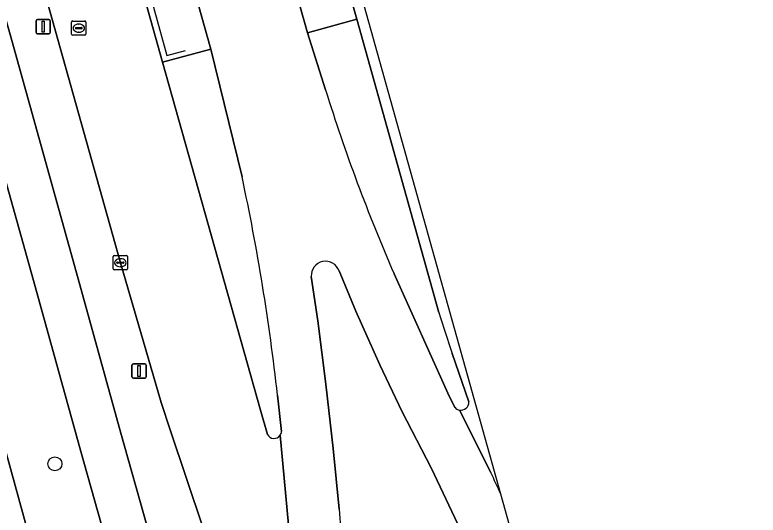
# Model space of a CAD drawing. Extents: x 158455 to 159797, y 387218 to 388672.
# Drawn here: x 159668.4 to 159720.4, y 388090.9 to 388125.9 of the extents above; entities that cross this region are included whole.
import ezdxf

# ---------------------------------------------------------------- set-up
doc = ezdxf.new("R2010")
doc.units = 0
for name, color, linetype in [('IMGEO_Berm_groen', 7, 'Continuous'), ('IMGEO_Boom', 7, 'Continuous'), ('IMGEO_Fietspad_gesloten', 7, 'Continuous'), ('IMGEO_Hek', 7, 'Continuous'), ('IMGEO_Kolk', 7, 'Continuous'), ('IMGEO_Lichtmast', 7, 'Continuous'), ('IMGEO_OVBaan_gesloten', 7, 'Continuous'), ('IMGEO_Rijbaan_regionaal_gesloten', 7, 'Continuous'), ('IMGEO_Rioolput', 7, 'Continuous'), ('IMGEO_Voetpad_open', 7, 'Continuous')]:
    doc.layers.add(name, color=color, linetype=linetype)

msp = doc.modelspace()

# ---------------------------------------------------------------- linework, layer by layer
at = {"layer": 'IMGEO_Berm_groen'}
for points in [[(159719.369, 387955.862), (159714.004, 387975.105), (159711.14, 387985.409), (159708.787, 387993.78), (159703.253, 388013.426), (159698.019, 388032.105), (159692.477, 388051.749), (159686.972, 388071.396), (159683.381, 388084.103), (159681.567, 388090.015), (159679.26, 388096.877), (159678.631, 388098.784), (159675.773, 388108.563), (159670.66, 388126.826), (159665.125, 388146.48), (159664.352, 388149.247)], [(159661.289, 388148.426), (159662.165, 388145.161), (159668.055, 388124.522), (159672.816, 388107.446), (159675.816, 388096.643), (159688.704, 388051.001), (159699.595, 388012.088), (159706.965, 387985.823), (159710.205, 387974.098), (159719.293, 387941.833)], [(159673.015, 388095.37), (159669.802, 388106.904), (159664.534, 388125.683)], [(159692.299, 388125.581), (159688.857, 388124.634), (159690.119, 388120.637)], [(159698.052, 388105.075), (159692.299, 388125.581)], [(159682.09, 388123.488), (159678.722, 388122.57), (159685.565, 388098.248), (159686.051, 388096.562)], [(159684.279, 388114.564), (159682.09, 388123.488)], [(159689.125, 388107.59), (159689.591, 388104.49), (159690.143, 388100.083), (159690.663, 388095.568), (159691.076, 388091.329)], [(159699.551, 388089.905), (159697.53, 388094.178), (159695.457, 388098.186), (159693.924, 388101.424), (159692.24, 388105.187), (159691.066, 388107.989)], [(159694.91, 388107.795), (159698.664, 388099.445), (159699.175, 388098.436)], [(159665.403, 388103.859), (159671.662, 388081.209), (159671.149, 388078.236), (159675.585, 388062.439), (159677.247, 388061.319), (159679.084, 388054.896), (159681.26, 388047.286), (159684.134, 388037.239), (159684.951, 388034.32), (159685.767, 388031.4), (159686.584, 388028.481), (159687.4, 388025.562), (159688.217, 388022.643), (159689.033, 388019.723), (159689.85, 388016.804), (159690.666, 388013.885), (159691.483, 388010.966), (159692.299, 388008.046), (159693.116, 388005.127), (159695.473, 388003.792), (159696.534, 388000), (159700.23, 387985.911), (159700.461, 387985.216), (159700.724, 387984.422)], [(159700.15, 388098.838), (159698.976, 388102.211)], [(159687.042, 388096.768), (159686.757, 388099.309)], [(159703.942, 387985.301), (159696.558, 388011.582), (159685.789, 388050.048), (159673.015, 388095.37)]]:
    msp.add_lwpolyline(points, dxfattribs=at)
for centre, radius, start, end in [((159813.188, 388159.236), 128.98, 197.41335, 203.50499), ((159537.958, 388082.967), 149.694, 6.26743, 12.18548), ((159690.121, 388107.667), 0.999, 18.8391, 184.3932), ((159779.715, 388129.84), 85.335, 196.87071, 198.89136), ((159699.589, 388098.818), 0.561, 258.7858, 2.0921), ((159699.584, 388098.815), 0.557, 222.7788, 259.2396), ((159686.518, 388096.808), 0.525, 324.3299, 355.6001), ((159686.517, 388096.809), 0.527, 207.946, 324.3748), ((159812.216, 388100.604), 121.495, 184.3782, 193.92303)]:
    msp.add_arc(centre, radius, start, end, dxfattribs=at)
at = {"layer": 'IMGEO_Boom'}
msp.add_circle((159671.195, 388094.508), 0.489, dxfattribs=at)
at = {"layer": 'IMGEO_Fietspad_gesloten'}
for points in [[(159637.683, 388224.215), (159644.254, 388199.877), (159649.95, 388178.792), (159657.224, 388151.962), (159658.025, 388149.006), (159660.304, 388140.704), (159661.947, 388135.028), (159664.534, 388125.683), (159669.802, 388106.904), (159673.015, 388095.37), (159685.789, 388050.048), (159696.558, 388011.582), (159703.942, 387985.301), (159705.075, 387981.191), (159705.828, 387978.447), (159707.21, 387973.41), (159715.919, 387942.632), (159716.56, 387939.594)], [(159719.293, 387941.833), (159710.205, 387974.098), (159706.965, 387985.823), (159699.595, 388012.088), (159688.704, 388051.001), (159675.816, 388096.643), (159672.816, 388107.446), (159668.055, 388124.522), (159662.165, 388145.161), (159661.289, 388148.426), (159660.82, 388150.247)]]:
    msp.add_lwpolyline(points, dxfattribs=at)
at = {"layer": 'IMGEO_Hek'}
msp.add_lwpolyline([(159677.29, 388129.303), (159679.014, 388123.048), (159680.322, 388123.393)], dxfattribs=at)
at = {"layer": 'IMGEO_Kolk'}
for p, q in [((159675.347, 388109.063), (159676.199, 388109.063)), ((159675.272, 388108.137), (159675.272, 388108.989)), ((159675.531, 388108.557), (159675.531, 388108.569)), ((159675.574, 388108.606), (159675.972, 388108.606)), ((159675.76, 388108.843), (159675.785, 388108.843)), ((159676.015, 388108.569), (159676.015, 388108.557)), ((159676.273, 388108.989), (159676.273, 388108.137)), ((159676.199, 388108.063), (159675.347, 388108.063)), ((159675.969, 388108.52), (159675.571, 388108.52)), ((159675.783, 388108.283), (159675.758, 388108.283))]:
    msp.add_line(p, q, dxfattribs=at)
for points in [[(159675.347, 388109.063), (159676.199, 388109.063)], [(159675.272, 388108.137), (159675.272, 388108.989)], [(159676.273, 388108.989), (159676.273, 388108.137)], [(159676.199, 388108.063), (159675.347, 388108.063)]]:
    msp.add_lwpolyline(points, dxfattribs=at)
for centre, radius, start, end in [((159675.349, 388108.987), 0.0765, 91.552, 178.448), ((159675.349, 388108.987), 0.0765, 91.552, 178.448), ((159676.197, 388108.987), 0.0765, 1.552, 88.448), ((159676.197, 388108.987), 0.0765, 1.552, 88.448), ((159675.571, 388108.566), 0.0403, 85.8775, 175.7526), ((159675.568, 388108.556), 0.0366, 178.938, 274.7102), ((159675.972, 388108.563), 0.043, 264.8664, 352.4533), ((159675.976, 388108.568), 0.0386, 1.7309, 96.639), ((159675.349, 388108.139), 0.0765, 181.552, 268.448), ((159675.349, 388108.139), 0.0765, 181.552, 268.448), ((159676.197, 388108.139), 0.0765, 271.552, 358.448), ((159676.197, 388108.139), 0.0765, 271.552, 358.448)]:
    msp.add_arc(centre, radius, start, end, dxfattribs=at)
for centre, major_axis, ratio, start_param, end_param in [((159675.759, 388108.563), (-0.387, 0.002), 0.722429, 4.712389, 7.853982), ((159675.784, 388108.563), (-0.39, 0.002), 0.717154, 1.570796, 4.712389)]:
    msp.add_ellipse(centre, major_axis=major_axis, ratio=ratio, start_param=start_param, end_param=end_param, dxfattribs=at)
at = {"layer": 'IMGEO_Lichtmast'}
for p, q in [((159669.877, 388124.658), (159669.877, 388125.458)), ((159669.877, 388125.458), (159669.877, 388124.658)), ((159669.977, 388125.558), (159670.767, 388125.558)), ((159670.767, 388125.558), (159669.977, 388125.558)), ((159670.867, 388125.458), (159670.867, 388124.658)), ((159670.867, 388124.658), (159670.867, 388125.458)), ((159670.767, 388124.558), (159669.977, 388124.558)), ((159669.977, 388124.558), (159670.767, 388124.558)), ((159676.583, 388100.593), (159676.583, 388101.393)), ((159676.583, 388101.393), (159676.583, 388100.593)), ((159676.683, 388101.493), (159677.473, 388101.493)), ((159677.473, 388101.493), (159676.683, 388101.493)), ((159677.573, 388101.393), (159677.573, 388100.593)), ((159677.573, 388100.593), (159677.573, 388101.393)), ((159677.473, 388100.493), (159676.683, 388100.493)), ((159676.683, 388100.493), (159677.473, 388100.493))]:
    msp.add_line(p, q, dxfattribs=at)
for points in [[(159670.297, 388125.433), (159670.447, 388125.433), (159670.447, 388124.683), (159670.297, 388124.683), (159670.297, 388125.433)], [(159677.003, 388101.368), (159677.153, 388101.368), (159677.153, 388100.618), (159677.003, 388100.618), (159677.003, 388101.368)]]:
    msp.add_lwpolyline(points, dxfattribs=at)
for centre, start, end in [((159669.977, 388125.458), 90, 180), ((159669.977, 388125.458), 90, 180), ((159670.767, 388125.458), 0, 90), ((159670.767, 388125.458), 360, 90), ((159669.977, 388124.658), 180, 270), ((159669.977, 388124.658), 180, 270), ((159670.767, 388124.658), 270, 0), ((159670.767, 388124.658), 270, 0), ((159676.683, 388101.393), 90, 180), ((159676.683, 388101.393), 90, 180), ((159677.473, 388101.393), 0, 90), ((159677.473, 388101.393), 360, 90), ((159676.683, 388100.593), 180, 270), ((159676.683, 388100.593), 180, 270), ((159677.473, 388100.593), 270, 0), ((159677.473, 388100.593), 270, 0)]:
    msp.add_arc(centre, 0.1, start, end, dxfattribs=at)
at = {"layer": 'IMGEO_OVBaan_gesloten'}
for points in [[(159690.119, 388120.637), (159688.857, 388124.634), (159687.741, 388128.619), (159682.221, 388148.181), (159679.748, 388157.011), (159678.541, 388161.269), (159677.648, 388164.454), (159676.943, 388166.981), (159672.62, 388184.925), (159660.811, 388234.68), (159654.092, 388233.746), (159653.894, 388233.707), (159663.102, 388194.838), (159663.281, 388194.878), (159670.924, 388163.173), (159671.964, 388159.447), (159673.161, 388155.216), (159682.09, 388123.488), (159684.279, 388114.564)], [(159691.076, 388091.329), (159690.663, 388095.568), (159690.143, 388100.083), (159689.591, 388104.49), (159689.125, 388107.59)], [(159691.066, 388107.989), (159692.24, 388105.187), (159693.924, 388101.424), (159695.457, 388098.186), (159697.53, 388094.178), (159699.551, 388089.905)], [(159699.175, 388098.436), (159698.664, 388099.445), (159694.91, 388107.795)], [(159686.757, 388099.309), (159687.042, 388096.768)], [(159701.681, 388093.892), (159699.48, 388098.267)], [(159686.945, 388096.502), (159687.81, 388087.237)], [(159769.025, 387858.073), (159763.999, 387872.286), (159743.358, 387946.02), (159734.05, 387979.268), (159702.382, 388092.39)]]:
    msp.add_lwpolyline(points, dxfattribs=at)
for centre, radius, start, end in [((159813.188, 388159.236), 128.98, 197.41335, 203.50499), ((159537.958, 388082.967), 149.694, 6.26743, 12.18548), ((159690.121, 388107.667), 0.999, 18.8391, 184.3932), ((159699.584, 388098.815), 0.557, 222.7788, 259.2396), ((159686.518, 388096.808), 0.525, 324.3299, 355.6001), ((159555.484, 388024.72), 161.736, 24.73377, 25.32092), ((159812.216, 388100.604), 121.495, 184.3782, 193.92303)]:
    msp.add_arc(centre, radius, start, end, dxfattribs=at)
at = {"layer": 'IMGEO_Rijbaan_regionaal_gesloten'}
for points in [[(159702.382, 388092.39), (159679.898, 388172.707), (159665.136, 388235.853), (159663.582, 388235.478), (159671.711, 388201.147), (159675.371, 388185.466)], [(159658.255, 388172.57), (159660.603, 388162.867), (159661.39, 388159.754), (159662.185, 388156.811), (159662.181, 388156.706), (159663.428, 388152.552), (159664.352, 388149.247), (159665.125, 388146.48), (159670.66, 388126.826), (159675.773, 388108.563), (159678.631, 388098.784), (159679.26, 388096.877), (159681.567, 388090.015), (159683.381, 388084.103), (159686.972, 388071.396), (159692.477, 388051.749), (159698.019, 388032.105), (159703.253, 388013.426), (159708.787, 387993.78), (159711.14, 387985.409), (159714.004, 387975.105), (159719.369, 387955.862)], [(159680.233, 388167.957), (159681.881, 388162.208), (159683.134, 388157.967), (159692.299, 388125.581), (159698.052, 388105.075)], [(159686.051, 388096.562), (159685.565, 388098.248), (159678.722, 388122.57), (159669.825, 388154.292), (159668.952, 388158.368), (159668.923, 388158.763), (159668.993, 388162.597), (159669.038, 388162.957)], [(159698.976, 388102.211), (159700.15, 388098.838)], [(159699.48, 388098.267), (159701.681, 388093.892)], [(159687.81, 388087.237), (159686.945, 388096.502)]]:
    msp.add_lwpolyline(points, dxfattribs=at)
for centre, radius, start, end in [((159779.715, 388129.84), 85.335, 196.87071, 198.89136), ((159699.589, 388098.818), 0.561, 258.7858, 2.0921), ((159686.517, 388096.809), 0.527, 207.946, 324.3748), ((159555.484, 388024.72), 161.736, 24.73377, 25.32092)]:
    msp.add_arc(centre, radius, start, end, dxfattribs=at)
at = {"layer": 'IMGEO_Rioolput'}
for p, q in [((159672.364, 388124.529), (159672.364, 388125.381)), ((159672.439, 388125.455), (159673.291, 388125.455)), ((159672.852, 388125.235), (159672.877, 388125.235)), ((159673.365, 388125.381), (159673.365, 388124.529)), ((159672.623, 388124.949), (159672.623, 388124.961)), ((159673.061, 388124.912), (159672.663, 388124.912)), ((159672.666, 388124.998), (159673.064, 388124.998)), ((159672.875, 388124.675), (159672.85, 388124.675)), ((159673.107, 388124.961), (159673.107, 388124.949)), ((159673.291, 388124.455), (159672.439, 388124.455))]:
    msp.add_line(p, q, dxfattribs=at)
for points in [[(159672.364, 388124.529), (159672.364, 388125.381)], [(159672.439, 388125.455), (159673.291, 388125.455)], [(159673.365, 388125.381), (159673.365, 388124.529)], [(159673.291, 388124.455), (159672.439, 388124.455)]]:
    msp.add_lwpolyline(points, dxfattribs=at)
for centre, radius, start, end in [((159672.441, 388125.379), 0.0765, 91.552, 178.448), ((159672.441, 388125.379), 0.0765, 91.552, 178.448), ((159673.289, 388125.379), 0.0765, 1.552, 88.448), ((159673.289, 388125.379), 0.0765, 1.552, 88.448), ((159672.663, 388124.958), 0.0403, 85.8775, 175.7526), ((159672.66, 388124.948), 0.0366, 178.938, 274.7102), ((159673.064, 388124.955), 0.043, 264.8664, 352.4533), ((159673.068, 388124.96), 0.0386, 1.7309, 96.639), ((159672.441, 388124.531), 0.0765, 181.552, 268.448), ((159672.441, 388124.531), 0.0765, 181.552, 268.448), ((159673.289, 388124.531), 0.0765, 271.552, 358.448), ((159673.289, 388124.531), 0.0765, 271.552, 358.448)]:
    msp.add_arc(centre, radius, start, end, dxfattribs=at)
for centre, major_axis, ratio, start_param, end_param in [((159672.851, 388124.955), (-0.387, 0.002), 0.722429, 4.712389, 7.853982), ((159672.876, 388124.955), (-0.39, 0.002), 0.717154, 1.570796, 4.712389)]:
    msp.add_ellipse(centre, major_axis=major_axis, ratio=ratio, start_param=start_param, end_param=end_param, dxfattribs=at)
at = {"layer": 'IMGEO_Voetpad_open'}
for points in [[(159683.134, 388157.967), (159679.748, 388157.011), (159682.221, 388148.181), (159687.741, 388128.619), (159688.857, 388124.634), (159692.299, 388125.581)], [(159673.161, 388155.216), (159669.825, 388154.292), (159678.722, 388122.57), (159682.09, 388123.488)], [(159671.662, 388081.209), (159665.403, 388103.859), (159663.865, 388103.432), (159664.44, 388101.345), (159670.155, 388080.784), (159669.471, 388077.747), (159673.981, 388061.979), (159675.583, 388060.849), (159676.031, 388059.285), (159676.13, 388059.313), (159677.328, 388055.127), (159677.228, 388055.098), (159677.226, 388055.098), (159677.42, 388054.427), (159679.084, 388054.896), (159677.247, 388061.319), (159675.585, 388062.439), (159671.149, 388078.236)]]:
    msp.add_lwpolyline(points, close=True, dxfattribs=at)

doc.saveas('drawing.dxf')
